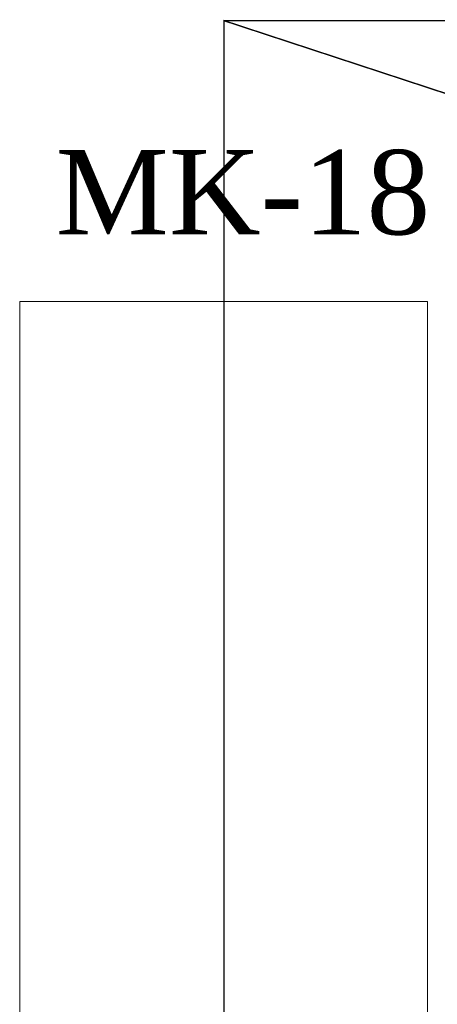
# Model space of a CAD drawing. Extents: x 3940905 to 4145695, y 925352 to 1109797.
# Tile 739 of 1056: x 4036097 to 4036405, y 1099747 to 1100471. Entities that reach past the tile are written whole.
import ezdxf

# ---------------------------------------------------------------- set-up
doc = ezdxf.new("R2010")
doc.units = 0
doc.header["$LTSCALE"] = 750
doc.header["$MEASUREMENT"] = 0
doc.linetypes.add('DASHED', pattern=[0.75, 0.5, -0.25])
doc.layers.add('CKD Equipments', color=252, linetype='CONTINUOUS', lineweight=0)
doc.layers.add('CKD-Hood', color=1, linetype='CONTINUOUS')
doc.layers.add('PDF_A - TEXT', color=7, linetype='CONTINUOUS')
doc.styles.add('CKD_Dimension Text', font='BOOKOS.TTF')

msp = doc.modelspace()

# ---------------------------------------------------------------- linework, layer by layer
at = {"layer": 'CKD Equipments', "color": 252, "true_color": 0x989898}
for p, q in [((4036097.13, 1100263.78, -7.61), (4036097.13, 1099395.2, -7.61)), ((4036097.13, 1100263.78, -7.61), (4036397.33, 1100263.78, -7.61)), ((4036397.33, 1100263.78, -7.61), (4036397.33, 1099395.2, -7.61))]:
    msp.add_line(p, q, dxfattribs=at)
at = {"layer": 'CKD-Hood', "linetype": 'DASHED', "const_width": 1, "elevation": -7.61}
msp.add_lwpolyline([(4036247.48, 1100470.14), (4039447.48, 1100470.14), (4039447.48, 1099420.14), (4036247.48, 1099420.14), (4036247.48, 1100470.14), (4039447.48, 1099420.14), (4036247.48, 1099420.14), (4039447.48, 1100470.14)], dxfattribs=at)

# ---------------------------------------------------------------- texts
at = {"layer": 'PDF_A - TEXT', "insert": (4036123.7, 1100374.93, -7.61), "char_height": 61.963, "width": 1204.0964, "attachment_point": 1, "style": 'CKD_Dimension Text'}
msp.add_mtext('MK-18', dxfattribs=at)

doc.saveas('drawing.dxf')
